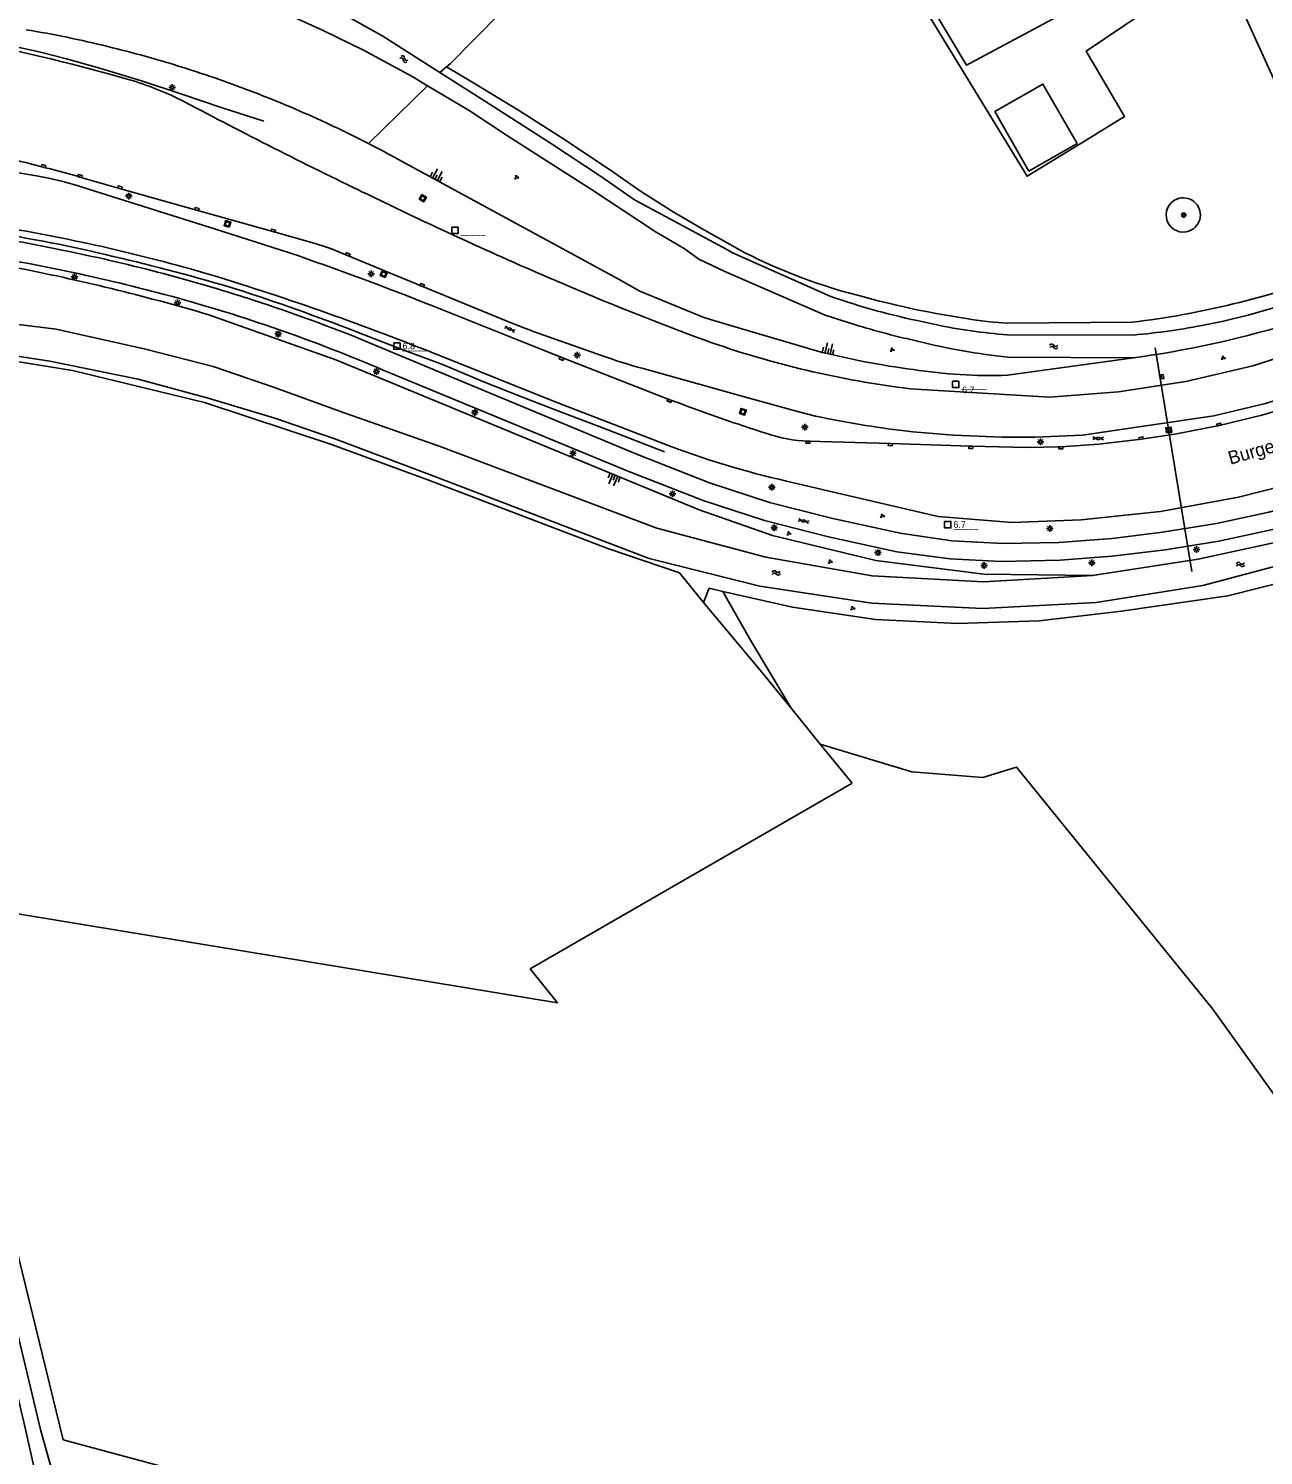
# Model space of a CAD drawing. Extents: x 133000 to 136000, y 400500 to 403500.
# Drawn here: x 133299.1 to 133531.3, y 400787.5 to 401055.6 of the extents above; entities that cross this region are included whole.
import ezdxf

# ---------------------------------------------------------------- set-up
doc = ezdxf.new("R2010")
doc.units = 0
for name, color, linetype in [('gg-afsc-draadraster', 7, 'Continuous'), ('gg-afsc-erfafscheiding', 7, 'Continuous'), ('gg-afsc-hekwerk', 7, 'Continuous'), ('gg-anno-openbare ruimte label', 7, 'Continuous'), ('gg-bbg-gedigitaliseerde bijgebouw', 7, 'Continuous'), ('gg-knt-BGT kruinlijn', 7, 'Continuous'), ('gg-knt-bronhoudergrens', 7, 'Continuous'), ('gg-knt-onverhard', 7, 'Continuous'), ('gg-knt-verharding', 7, 'Continuous'), ('gg-kntw-bovenkant insteek waterloop', 7, 'Continuous'), ('gg-kwrk-duiker nz buis', 7, 'Continuous'), ('gt-anno-nummer hm paal', 7, 'Continuous'), ('gt-grn-groengrens', 7, 'Continuous'), ('gt-knt-geleideconstructie', 7, 'Continuous'), ('gt-symb-boom', 7, 'Continuous'), ('gt-symb-gesloten verharding', 7, 'Continuous'), ('gt-symb-groenvak', 7, 'Continuous'), ('gt-symb-hm paal', 7, 'Continuous'), ('gt-symb-kolk', 7, 'Continuous'), ('gt-symb-kolk center center', 7, 'Continuous'), ('gt-symb-lichtmast', 7, 'Continuous'), ('gt-symb-rioolschacht', 7, 'Continuous'), ('gt-symb-talud symbool', 7, 'Continuous'), ('gt-symb-watersymbool', 7, 'Continuous')]:
    doc.layers.add(name, color=color, linetype=linetype)

# ---------------------------------------------------------------- blocks, each defined once
blk = doc.blocks.new('gt0-GRVAK')
at = {"layer": 'gt-symb-groenvak'}
for p, q in [((-0.11, 0.19), (-0.23, 0.24)), ((-0.18, 0.15), (0.09, 0.15)), ((-0.09, 0.21), (-0.16, 0.32)), ((-0.05, 0.21), (-0.05, 0.39)), ((0, 0.21), (0.06, 0.32)), ((0.01, 0.19), (0.13, 0.24)), ((0.26, -0.05), (0.2, 0.06)), ((0.3, -0.05), (0.3, 0.13)), ((0.35, -0.05), (0.41, 0.06)), ((-0.25, -0.23), (-0.36, -0.18)), ((-0.32, -0.26), (-0.05, -0.26)), ((-0.23, -0.21), (-0.29, -0.1)), ((-0.18, -0.2), (-0.18, -0.02)), ((-0.14, -0.21), (-0.07, -0.1)), ((-0.12, -0.23), (0, -0.18)), ((0.24, -0.07), (0.12, -0.02)), ((0.17, -0.11), (0.44, -0.11)), ((0.37, -0.07), (0.49, -0.02))]:
    blk.add_line(p, q, dxfattribs=at)
blk = doc.blocks.new('gt0-WA')
at = {"layer": 'gt-symb-watersymbool'}
for centre, start, end in [((-0.32, 0.02), 28.0725, 151.9275), ((0.43, 0.42), 208.0725, 331.9275), ((-0.32, -0.43), 28.0725, 151.9275), ((0.43, -0.03), 208.0725, 331.9275)]:
    blk.add_arc(centre, 0.425, start, end, dxfattribs=at)
blk = doc.blocks.new('gt0-KOLK')
at = {"layer": 'gt-symb-kolk'}
blk.add_lwpolyline([(0, 0), (0.38, 0), (0.38, 0.4), (-0.37, 0.4), (-0.37, 0), (0, 0)], dxfattribs=at)
blk = doc.blocks.new('gt0-LMAST')
at = {"layer": 'gt-symb-lichtmast'}
for p, q in [((-0.18, 0.17), (-0.45, 0.44)), ((-0.01, 0.25), (-0.01, 0.62)), ((0.17, 0.17), (0.44, 0.44)), ((-0.26, 0), (-0.63, 0)), ((-0.18, -0.18), (-0.45, -0.45)), ((-0.01, -0.25), (-0.01, -0.63)), ((0.44, -0.45), (0.17, -0.18)), ((0.24, 0), (0.62, 0))]:
    blk.add_line(p, q, dxfattribs=at)
blk.add_circle((-0.01, 0), 0.25, dxfattribs=at)
blk = doc.blocks.new('gt0-GESVH1')
at = {"layer": 'gt-symb-gesloten verharding'}
for p, q in [((-0.99, -0.26), (0.01, 0.24)), ((0.01, -0.26), (-0.99, 0.24)), ((0.01, 0.24), (1.01, -0.26)), ((1.01, 0.24), (0.01, -0.26))]:
    blk.add_line(p, q, dxfattribs=at)
blk = doc.blocks.new('gt0-BOOM')
at = {"layer": 'gt-symb-boom'}
for radius in [0.4, 0.2]:
    blk.add_circle((0, 0), radius, dxfattribs=at)
blk = doc.blocks.new('gt0-RS')
at = {"layer": 'gt-symb-rioolschacht'}
blk.add_lwpolyline([(-0.5, -0.5), (0.5, -0.5), (0.5, 0.5), (-0.5, 0.5)], close=True, dxfattribs=at)
blk.add_circle((0, 0), 0.375, dxfattribs=at)
blk = doc.blocks.new('gt0-HMpaal')
at = {"layer": 'gt-symb-hm paal'}
blk.add_lwpolyline([(-0.6, 0.6), (0.6, 0.6), (0.6, -0.6), (-0.6, -0.6)], close=True, dxfattribs=at)
blk = doc.blocks.new('gt0-TALUD_1')
at = {"layer": 'gt-symb-talud symbool'}
for p, q in [((-1, -1), (-1, 0)), ((0.5, -2), (0.5, 0)), ((-0.5, -2), (-0.5, 0)), ((0, -1), (0, 0)), ((1, -1), (1, 0))]:
    blk.add_line(p, q, dxfattribs=at)
blk = doc.blocks.new('gt0-KOLKCC')
at = {"layer": 'gt-symb-kolk center center'}
blk.add_lwpolyline([(-0.38, 0.2), (0.38, 0.2), (0.38, -0.2), (-0.38, -0.2)], close=True, dxfattribs=at)

msp = doc.modelspace()

# ---------------------------------------------------------------- linework, layer by layer
at = {"layer": 'gg-afsc-draadraster'}
for points in [[(133548.98, 401011.54), (133526.85, 401060.17), (133529.97, 401061.6)], [(133431.06, 401015.03), (133425.78, 401017.99), (133420.33, 401021.17), (133414.18, 401025.07), (133409.19, 401028.56), (133400.09, 401034.64), (133391.43, 401040.16), (133382.67, 401045.46), (133377.68, 401048.42)], [(133479.87, 401000.51), (133483.08, 401000.24), (133506.61, 401000.44)], [(133447.98, 400921.16), (133465.18, 400915.92), (133478.54, 400914.86), (133484.89, 400916.85), (133521.8, 400871.34), (133559.02, 400819.43)]]:
    msp.add_lwpolyline(points, dxfattribs=at)
for centre, radius, start, end in [((133516.21, 401020.6), 3.22, 111.509, 291.509), ((133516.21, 401020.6), 3.22, 291.509, 111.509), ((133481.77, 401108.31), 106.25, 243.0834, 256.0631), ((133486.69, 401165.26), 166.02, 276.8914, 290.2328), ((133501.62, 401173.11), 173.97, 254.8574, 262.8168)]:
    msp.add_arc(centre, radius, start, end, dxfattribs=at)
at = {"layer": 'gg-afsc-erfafscheiding'}
for p, q in [((133433.67, 401013.56), (133431.06, 401015.03)), ((133436.99, 400934.68), (133426.01, 400947.77))]:
    msp.add_line(p, q, dxfattribs=at)
for points in [[(133426.01, 400947.77), (133421.49, 400953.33), (133408.04, 400957.89), (133374.17, 400970.82), (133356.11, 400977.49), (133332.2, 400985.38), (133307.41, 400991.34), (133270.19, 400997.41), (133255.72, 400998.12)], [(133429.63, 400949.86), (133442.72, 400946.87), (133458.33, 400944.55), (133473.77, 400943.81), (133489.11, 400944.33), (133504.61, 400946.17), (133524.57, 400949.02), (133536.24, 400951.94), (133555.85, 400958.89), (133578.74, 400967.97), (133582.86, 400964.61), (133584.25, 400963.67), (133588.3, 400961.36)], [(133426.01, 400947.77), (133427.09, 400950.45), (133429.63, 400949.86)]]:
    msp.add_lwpolyline(points, dxfattribs=at)
at = {"layer": 'gg-afsc-hekwerk'}
msp.add_lwpolyline([(133526.77, 401076.24), (133475.46, 401048.77), (133463.2, 401069.36)], dxfattribs=at)
at = {"layer": 'gg-bbg-gedigitaliseerde bijgebouw'}
msp.add_lwpolyline([(133487.21, 401028.85), (133480.81, 401040.02), (133489.84, 401045.2), (133496.25, 401034.03), (133487.21, 401028.85)], dxfattribs=at)
at = {"layer": 'gg-knt-BGT kruinlijn'}
for p, q in [((133332.8, 401001.9), (133356.88, 400993.37)), ((133430.48, 401000), (133447.27, 400995.04)), ((133483.15, 400990.46), (133506.88, 400993.77))]:
    msp.add_line(p, q, dxfattribs=at)
for points in [[(133414.06, 401006.29), (133410.26, 401008.42), (133367.88, 401031.44)], [(133414.06, 401006.29), (133426.09, 401001.3), (133430.48, 401000)], [(133356.88, 400993.37), (133425.23, 400965.21), (133439.01, 400960.34), (133458.43, 400955.69), (133478.7, 400953.12), (133499.15, 400952.85)]]:
    msp.add_lwpolyline(points, dxfattribs=at)
for centre, radius, start, end in [((133265.19, 400853.53), 204.64, 76.1939, 80.5908), ((133256.69, 400819.1), 240.1, 72.73, 76.1841), ((133263.71, 400841.92), 216.22, 68.876, 72.7117), ((133261.95, 400837.48), 221, 65.1106, 68.8634), ((133263.3, 400840.3), 217.88, 62.7661, 65.1221), ((133264.2, 400841.8), 216.14, 61.3333, 62.7955), ((133219.06, 400614.35), 403.9, 73.6435, 78.9631), ((133486.7, 401150.31), 160.19, 255.753, 262.3872), ((133480.21, 401088.34), 97.92, 261.3447, 271.7218)]:
    msp.add_arc(centre, radius, start, end, dxfattribs=at)
at = {"layer": 'gg-knt-bronhoudergrens'}
for p, q in [((133434.88, 400940.69), (133429.63, 400949.86)), ((133442.48, 400927.92), (133434.88, 400940.69))]:
    msp.add_line(p, q, dxfattribs=at)
msp.add_lwpolyline([(133526.27, 401070.47), (133497.95, 401051.41), (133505.15, 401039.1), (133497.95, 401034.68), (133486.84, 401027.87), (133461.98, 401068.62), (133463.2, 401069.36)], dxfattribs=at)
at = {"layer": 'gg-knt-onverhard'}
for points in [[(133308.39, 400768.67), (133308.07, 400768.46), (133301.43, 400792.13), (133293.26, 400825.97), (133286.77, 400855.93), (133283.88, 400868.13), (133280.92, 400880.39), (133281.04, 400880.78)], [(133305.33, 400762.02), (133301.25, 400780.32), (133298.47, 400792.64), (133295.37, 400806.01), (133291.67, 400820.86), (133288.09, 400835.99), (133285.81, 400846.11), (133283.72, 400853.58)]]:
    msp.add_lwpolyline(points, dxfattribs=at)
at = {"layer": 'gg-knt-verharding'}
for p, q in [((133407.01, 400994.14), (133394.74, 400998.45)), ((133367.15, 400990.87), (133412, 400972.4)), ((133464.85, 400987.95), (133491.05, 400986.34)), ((133441.65, 400970.58), (133455.87, 400967.26))]:
    msp.add_line(p, q, dxfattribs=at)
for points in [[(133353, 401015.24), (133345.07, 401017.47), (133330.72, 401021.53), (133316.24, 401025.59), (133308.76, 401027.73)], [(133309.22, 401025.83), (133334.07, 401017.97), (133349.74, 401012.95)], [(133388.92, 401000.68), (133373.04, 401007.22), (133359.07, 401012.98)], [(133376.93, 401002.76), (133390.72, 400997.28), (133399.39, 400993.78), (133412.15, 400988.8), (133419.66, 400985.88), (133420.97, 400985.41)], [(133491.05, 400986.34), (133504.02, 400987.36), (133516.73, 400989.32), (133529.29, 400992.26), (133541.74, 400996.27), (133553.07, 401000.64), (133554.89, 401001.47)], [(133553.76, 400971.39), (133551.21, 400970.39), (133541.82, 400967.37), (133532.32, 400964.74), (133522.45, 400962.6), (133512.34, 400960.97), (133502.83, 400959.79), (133492.83, 400959.05), (133482.34, 400958.86), (133472.72, 400959.38), (133462.97, 400960.8), (133450.31, 400963.54), (133438.45, 400966.57), (133427.13, 400970.26), (133413.3, 400975.7), (133361.85, 400997.16)], [(133567.66, 400997.33), (133558.65, 400992.98), (133553.39, 400990.76), (133546.47, 400987.99), (133538.63, 400985.26), (133531.01, 400982.95), (133522.97, 400981.01), (133514.62, 400979.4), (133508.32, 400978.46), (133500.37, 400977.5), (133493.2, 400977.05), (133486.8, 400976.9)], [(133566.64, 400999.11), (133559.73, 400995.72), (133548.7, 400990.94), (133539.29, 400987.58), (133531.7, 400985.17), (133521.97, 400982.82), (133497.29, 400979.24), (133488.29, 400978.81)], [(133418.43, 400977.62), (133397.84, 400985.58), (133376.58, 400994.1)], [(133414.66, 400991.73), (133434.63, 400986.17), (133443.72, 400983.66), (133447.1, 400982.79)], [(133486.8, 400976.9), (133476.27, 400977.13), (133461.16, 400977.63), (133445.68, 400978.1)], [(133551.9, 400975.12), (133550.55, 400974.58), (133539.21, 400970.78), (133526.62, 400967.55), (133511.93, 400964.85), (133497.02, 400963.29), (133484.02, 400962.79), (133470.14, 400963.92), (133455.87, 400967.26)], [(133555.98, 400968.66), (133552.35, 400967.26), (133542.58, 400964.11), (133533.31, 400961.57), (133522.88, 400959.29), (133512.79, 400957.65), (133502.87, 400956.47), (133493.05, 400955.74), (133481.99, 400955.49), (133472.41, 400955.95), (133462.34, 400957.3), (133449.49, 400960.09), (133437.46, 400963.16), (133425.93, 400966.91), (133412, 400972.4)]]:
    msp.add_lwpolyline(points, dxfattribs=at)
for centre, radius, start, end in [((133217.12, 400694.28), 365.94, 73.8946, 78.7873), ((133301.4, 400989.33), 59.09, 62.7374, 73.0487), ((133775.52, 401883.12), 952.67, 242.0137, 244.28663), ((133229.38, 400636.2), 398.15, 79.3584, 84.6591), ((133195.37, 400621.71), 421.56, 74.396, 76.4766), ((133291.13, 400970.32), 58.38, 71.9445, 78.3632), ((133719.01, 401754.78), 812.53, 243.95, 246.54004), ((133239.32, 400700.92), 319.96, 78.2948, 85.5891), ((133238.77, 400685.55), 337.35, 73.714, 80.8852), ((133233.37, 400662.77), 354.84, 74.6785, 81.1973), ((133243.91, 400704.96), 315.09, 72.2485, 78.9637), ((133165.55, 400480.4), 563.5, 67.9691, 70.9216), ((133341.23, 400974.39), 42.51, 65.1981, 73.9262), ((133178.46, 400502.33), 530.18, 68.0578, 73.0114), ((133632.74, 401554.72), 594.66, 246.49222, 249.70044), ((133245.03, 400708.79), 307.38, 66.591, 74.5088), ((133235.84, 400682.3), 339.14, 68.1875, 72.1174), ((133458.23, 401173.33), 186.04, 248.1264, 250.0443), ((133486.56, 401166.27), 179.64, 250.4457, 263.0611), ((133436.03, 401072.67), 83.72, 249.7179, 255.2101), ((133555.8, 401345.68), 384.68, 249.4828, 252.154), ((133485.69, 401163.92), 185.19, 257.9726, 263.2248), ((133446.5, 401004.71), 26.62, 251.1775, 268.2297), ((133486.57, 401191.99), 213.18, 263.8801, 270.462), ((133481.18, 401142.73), 176.63, 249.1917, 257.0669)]:
    msp.add_arc(centre, radius, start, end, dxfattribs=at)
at = {"layer": 'gg-kntw-bovenkant insteek waterloop'}
for p, q in [((133413.06, 401023.47), (133430.54, 401014.02)), ((133467.32, 401000.51), (133469.62, 401000)), ((133506.79, 400998.03), (133483.16, 400998.08)), ((133506.88, 400993.77), (133483.24, 400993.89))]:
    msp.add_line(p, q, dxfattribs=at)
for points in [[(133309.67, 401077.91), (133309.92, 401077.85), (133327.58, 401072.2), (133340.72, 401067.37), (133352.84, 401061.49), (133365.76, 401054.18), (133376.45, 401047.36)], [(133374.15, 401044.89), (133371.35, 401046.58), (133362.09, 401051.58), (133354.38, 401055.3), (133347.15, 401058.56), (133341.19, 401061.91), (133334.65, 401064.69), (133329.91, 401066.57), (133328.17, 401067.04), (133327.73, 401066.77), (133327.25, 401064.7)], [(133376.45, 401047.36), (133385.02, 401041.91), (133397.24, 401034.07), (133406.86, 401027.77), (133413.06, 401023.47)], [(133425.12, 401012.32), (133422.38, 401014.28), (133417.15, 401017.39), (133404.95, 401025.4), (133389.15, 401035.49), (133381.95, 401040.2), (133374.15, 401044.89)], [(133430.54, 401014.02), (133431.48, 401013.51), (133449.93, 401005.29)], [(133454.38, 401000), (133451.63, 401000.87), (133448.9, 401001.79), (133430.01, 401009.99), (133425.12, 401012.32)], [(133499.15, 400952.85), (133478.69, 400951.64), (133457.71, 400952.77), (133437.73, 400956.26), (133417.24, 400961.72), (133376.51, 400977.11), (133358.63, 400983.37), (133345.15, 400988.24), (133333.81, 400992.1), (133321.12, 400995.36), (133304.33, 400999.12), (133297.25, 401000)], [(133588.3, 400961.36), (133588.19, 400961.45), (133579.36, 400968.3), (133578.58, 400968.5), (133571.94, 400966.8), (133565.51, 400965.05), (133559.08, 400962.78), (133539.96, 400956.26), (133519.92, 400950.94), (133499.85, 400947.79), (133478.53, 400946.66), (133457.67, 400947.65), (133436.61, 400950.84), (133415.79, 400956.04), (133374.48, 400971.81), (133356.68, 400978.5), (133345.41, 400982.38), (133332.88, 400986.15), (133319.75, 400989.75), (133303.12, 400993.15), (133285.23, 400995.89), (133269.89, 400998.39), (133256.47, 400999.27)], [(133499.15, 400952.85), (133519.05, 400955.94), (133538.92, 400960.25), (133557.49, 400966.44)]]:
    msp.add_lwpolyline(points, dxfattribs=at)
for centre, radius, start, end in [((133495.85, 401124.66), 127.1, 281.2461, 292.7258), ((133494.18, 401132.16), 134.36, 250.7724, 258.4665), ((133499.1, 401146.82), 153.48, 253.0599, 257.7414), ((133491.26, 401104.06), 106.29, 258.257, 265.6333), ((133495.79, 401124.95), 127.39, 274.9535, 281.2453), ((133482.56, 401176.31), 184.15, 277.5891, 286.7789), ((133494.5, 401106.65), 113.32, 255.7012, 264.2984)]:
    msp.add_arc(centre, radius, start, end, dxfattribs=at)
at = {"layer": 'gg-kwrk-duiker nz buis'}
msp.add_line((133510.91, 400995.65), (133517.82, 400953.6), dxfattribs=at)
at = {"layer": 'gt-grn-groengrens'}
for p, q in [((133376.45, 401047.36), (133377.68, 401048.42)), ((133363.01, 401034.02), (133374.15, 401044.89)), ((133436.99, 400934.68), (133442.48, 400927.92)), ((133442.48, 400927.92), (133447.98, 400921.16)), ((133447.98, 400921.16), (133453.96, 400913.8)), ((133305.62, 400790.4), (133327.5, 400784.55))]:
    msp.add_line(p, q, dxfattribs=at)
for points in [[(133377.68, 401048.42), (133378.38, 401049.02), (133411.37, 401082.47), (133414.08, 401085.35), (133384.57, 401127.31)], [(133280.33, 400892.02), (133398.6, 400872.56), (133393.44, 400878.91), (133453.96, 400913.8)], [(133305.62, 400790.4), (133282.4, 400885.38), (133280.33, 400892.02)]]:
    msp.add_lwpolyline(points, dxfattribs=at)
at = {"layer": 'gt-knt-geleideconstructie'}
for points in [[(133343.35, 401038.2), (133335.55, 401040.7), (133327.95, 401043.29), (133320.34, 401045.8), (133312.71, 401048.12), (133306.27, 401049.93), (133301.11, 401051.28), (133290.67, 401053.53)], [(133362.2, 400998.09), (133369.68, 400995.22), (133377.15, 400992.41), (133384.55, 400989.32), (133391.97, 400986.34), (133399.47, 400983.49), (133406.9, 400980.63), (133418.66, 400976.11)]]:
    msp.add_lwpolyline(points, dxfattribs=at)
for centre, radius, start, end in [((133247.72, 400731.27), 289.49, 76.2551, 81.0052), ((133235.75, 400668.4), 353.42, 72.9049, 76.7915), ((133203.34, 400591.68), 436.36, 68.6508, 71.7991)]:
    msp.add_arc(centre, radius, start, end, dxfattribs=at)

# ---------------------------------------------------------------- block references
at = {"layer": 'gt-symb-boom'}
msp.add_blockref('gt0-BOOM', (133516.31, 401020.58), dxfattribs=at)
at = {"layer": 'gt-symb-gesloten verharding'}
for p, rotation in [((133389.59, 400999.17), -23.20611458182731), ((133500.24, 400978.58), 178.22439947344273), ((133444.83, 400963.1), -13.243802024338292)]:
    msp.add_blockref('gt0-GESVH1', p, dxfattribs=dict(at, rotation=rotation))
at = {"layer": 'gt-symb-groenvak'}
for p in [(133390.84, 401027.67), (133461.46, 400995.27), (133523.69, 400993.76), (133459.62, 400964.05), (133442.03, 400960.76), (133449.81, 400955.44), (133454.03, 400946.69)]:
    msp.add_blockref('gt0-GRVAK', p, dxfattribs=at)
at = {"layer": 'gt-symb-hm paal'}
for p in [(133379.29, 401017.7), (133368.37, 400995.95), (133473.45, 400988.75), (133471.93, 400962.4)]:
    msp.add_blockref('gt0-HMpaal', p, dxfattribs=at)
at = {"layer": 'gt-symb-kolk'}
for p, rotation in [((133301.89, 401029.59), -14.647375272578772), ((133308.76, 401027.73), -15.898187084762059), ((133316.24, 401025.59), -15.662106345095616), ((133330.72, 401021.53), -15.787947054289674), ((133345.07, 401017.47), -15.717252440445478), ((133359.07, 401012.98), -22.408198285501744), ((133373.04, 401007.22), -22.386365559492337), ((133399.39, 400993.78), 158.02828960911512), ((133419.66, 400985.88), 158.77323173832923), ((133522.97, 400981.01), 13.535856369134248), ((133445.68, 400978.1), 178.28164199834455), ((133508.32, 400978.46), 8.51093419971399), ((133461.16, 400977.63), 178.10803458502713), ((133476.27, 400977.13), 178.73969615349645), ((133493.2, 400977.05), -176.38792501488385)]:
    msp.add_blockref('gt0-KOLK', p, dxfattribs=dict(at, rotation=rotation))
at = {"layer": 'gt-symb-kolk center center', "rotation": 99.32106070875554}
msp.add_blockref('gt0-KOLKCC', (133512.31, 400990.18), dxfattribs=at)
at = {"layer": 'gt-symb-lichtmast'}
for p in [(133326.14, 401044.55), (133317.97, 401024.11), (133363.55, 401009.53), (133307.75, 401009), (133327.14, 401004.08), (133346.06, 400998.23), (133402.26, 400994.24), (133364.57, 400991.19), (133383.04, 400983.46), (133445.06, 400980.72), (133489.4, 400977.98), (133401.49, 400975.81), (133438.87, 400969.47), (133420.21, 400968.19), (133439.29, 400961.8), (133491.12, 400961.67), (133458.82, 400957.14), (133518.7, 400957.72), (133478.81, 400954.72), (133499.03, 400955.22)]:
    msp.add_blockref('gt0-LMAST', p, dxfattribs=at)
at = {"layer": 'gt-symb-rioolschacht'}
for p, rotation in [((133373.25, 401023.75), -121.00306752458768), ((133336.51, 401018.92), 73.86579540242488), ((133365.9, 401009.48), 68.90078775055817), ((133433.44, 400983.62), 161.27513193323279), ((133513.49, 400980.18), 6.485660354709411)]:
    msp.add_blockref('gt0-RS', p, dxfattribs=dict(at, rotation=rotation))
at = {"layer": 'gt-symb-talud symbool'}
for p, xscale, yscale, rotation in [((133375.5, 401027.27), 1.0000849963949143, 1.0000849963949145, 151.51299286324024), ((133449.33, 400994.53), 0.9997424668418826, 0.999742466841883, 166.22785456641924), ((133409.42, 400971.71), 1.0003929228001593, 1.0003929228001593, -22.386365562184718)]:
    msp.add_blockref('gt0-TALUD_1', p, dxfattribs=dict(at, xscale=xscale, yscale=yscale, rotation=rotation))
at = {"layer": 'gt-symb-watersymbool'}
for p, rotation in [((133369.65, 401049.93), -30.050323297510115), ((133491.82, 400995.9), -0.2864765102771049), ((133439.62, 400953.34), 5.967037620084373), ((133526.91, 400954.92), 5.967037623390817)]:
    msp.add_blockref('gt0-WA', p, dxfattribs=dict(at, rotation=rotation))

# ---------------------------------------------------------------- texts
at = {"layer": 'gg-anno-openbare ruimte label'}
msp.add_text('Burgemeester Bechtweg', height=2.5, rotation=15.9, dxfattribs=at).set_placement((133525.06, 400973.64))
at = {"layer": 'gt-anno-nummer hm paal'}
for s, p in [('6.8', (133369.45, 400995.34)), ('6.7', (133474.65, 400987.1)), ('6.7', (133473.01, 400961.8))]:
    msp.add_text(s, height=1.25, dxfattribs=at).set_placement(p)
at = {"layer": 'gt-symb-hm paal'}
for p in [(133380.37, 401017.09), (133369.45, 400995.34), (133474.53, 400988.14), (133473.01, 400961.8)]:
    msp.add_text('_____', height=1.25, dxfattribs=at).set_placement(p)

doc.saveas('drawing.dxf')
